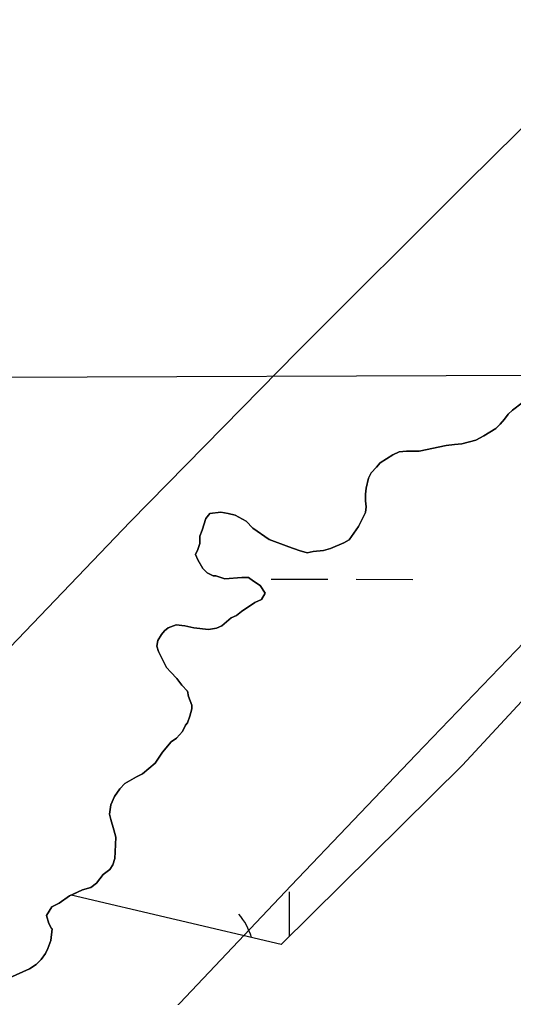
# Model space of a CAD drawing. Extents: x 3172297 to 3210190, y 958463 to 983887.
# Drawn here: x 3192374 to 3192652, y 964143 to 964695 of the extents above; entities that cross this region are included whole.
import ezdxf

# ---------------------------------------------------------------- set-up
doc = ezdxf.new("R2010")
doc.units = 0
for name, color, linetype in [('V-SITE-VEGE', 7, 'Continuous'), ('V-TOPO-BNDY', 7, 'Continuous'), ('V-TOPO-MAJR', 7, 'Continuous'), ('V-TOPO-MINR', 7, 'Continuous'), ('V-TOPO-SHOR', 7, 'Continuous'), ('V-WETL-SWMP', 7, 'Continuous')]:
    doc.layers.add(name, color=color, linetype=linetype)

msp = doc.modelspace()

# ---------------------------------------------------------------- linework, layer by layer
at = {"layer": 'V-SITE-VEGE'}
for p, q in [((3192657.23, 964478.91), (3192651.74, 964474.76)), ((3192647.27, 964469.58), (3192644.87, 964466.81)), ((3192649.33, 964472.34), (3192647.27, 964469.58)), ((3192651.74, 964474.76), (3192649.33, 964472.34)), ((3192642.47, 964464.39), (3192635.59, 964460.24)), ((3192644.87, 964466.81), (3192642.47, 964464.39)), ((3192635.59, 964460.24), (3192631.12, 964457.81)), ((3192614.26, 964454.66), (3192599.11, 964451.51)), ((3192619.08, 964455.36), (3192614.26, 964454.66)), ((3192623.21, 964455.72), (3192619.08, 964455.36)), ((3192631.12, 964457.81), (3192623.21, 964455.72)), ((3192584.31, 964449.39), (3192577.09, 964444.89)), ((3192587.75, 964451.13), (3192584.31, 964449.39)), ((3192591.88, 964451.48), (3192587.75, 964451.13)), ((3192599.11, 964451.51), (3192591.88, 964451.48)), ((3192575.03, 964442.48), (3192571.94, 964439.37)), ((3192577.09, 964444.89), (3192575.03, 964442.48)), ((3192571.94, 964439.37), (3192570.57, 964436.26)), ((3192570.57, 964436.26), (3192569.21, 964430.74)), ((3192569.21, 964430.74), (3192568.88, 964427.3)), ((3192568.88, 964427.3), (3192568.89, 964423.51)), ((3192568.89, 964423.51), (3192569.25, 964420.07)), ((3192569.25, 964420.07), (3192568.91, 964416.97)), ((3192481.08, 964416.33), (3192478.68, 964413.57)), ((3192487.28, 964417.05), (3192481.08, 964416.33)), ((3192491.41, 964416.37), (3192487.28, 964417.05)), ((3192495.21, 964415.35), (3192491.41, 964416.37)), ((3192501.42, 964411.93), (3192495.21, 964415.35)), ((3192568.91, 964416.97), (3192564.81, 964409.03)), ((3192478.68, 964413.57), (3192476.63, 964407.02)), ((3192505.22, 964408.15), (3192501.42, 964411.93)), ((3192564.81, 964409.03), (3192559.66, 964401.44)), ((3192476.63, 964407.02), (3192475.27, 964403.57)), ((3192475.27, 964403.57), (3192475.28, 964399.44)), ((3192514.54, 964401.64), (3192505.22, 964408.15)), ((3192475.28, 964399.44), (3192474.26, 964395.99)), ((3192525.58, 964397.54), (3192514.54, 964401.64)), ((3192556.57, 964399.71), (3192549, 964396.58)), ((3192559.66, 964401.44), (3192556.57, 964399.71)), ((3192474.26, 964395.99), (3192472.89, 964393.23)), ((3192472.89, 964393.23), (3192474.28, 964390.14)), ((3192531.44, 964395.49), (3192525.58, 964397.54)), ((3192535.92, 964394.13), (3192531.44, 964395.49)), ((3192539.36, 964394.82), (3192535.92, 964394.13)), ((3192545.21, 964395.53), (3192539.36, 964394.82)), ((3192549, 964396.58), (3192545.21, 964395.53)), ((3192474.28, 964390.14), (3192477.05, 964385.32)), ((3192477.05, 964385.32), (3192479.47, 964382.92)), ((3192479.47, 964382.92), (3192482.92, 964381.21)), ((3192482.92, 964381.21), (3192484.3, 964381.21)), ((3192484.3, 964381.21), (3192489.47, 964379.51)), ((3192489.47, 964379.51), (3192499.11, 964380.23)), ((3192499.11, 964380.23), (3192502.9, 964380.24)), ((3192502.9, 964380.24), (3192505.66, 964378.18)), ((3192505.66, 964378.18), (3192509.46, 964375.79)), ((3192509.46, 964375.79), (3192512.23, 964371.31)), ((3192512.23, 964371.31), (3192510.17, 964367.86)), ((3192506.39, 964366.13), (3192498.83, 964360.94)), ((3192510.17, 964367.86), (3192506.39, 964366.13)), ((3192498.83, 964360.94), (3192496.08, 964358.86)), ((3192492.98, 964357.48), (3192487.83, 964352.98)), ((3192496.08, 964358.86), (3192492.98, 964357.48)), ((3192455.46, 964350.12), (3192453.75, 964348.05)), ((3192457.52, 964351.85), (3192455.46, 964350.12)), ((3192462, 964353.59), (3192457.52, 964351.85)), ((3192466.82, 964352.91), (3192462, 964353.59)), ((3192471.99, 964351.9), (3192466.82, 964352.91)), ((3192480.26, 964350.89), (3192471.99, 964351.9)), ((3192484.74, 964351.59), (3192480.26, 964350.89)), ((3192487.83, 964352.98), (3192484.74, 964351.59)), ((3192451.69, 964344.6), (3192451.01, 964341.49)), ((3192453.75, 964348.05), (3192451.69, 964344.6)), ((3192451.01, 964341.49), (3192452.06, 964338.4)), ((3192452.06, 964338.4), (3192456.56, 964329.46)), ((3192456.56, 964329.46), (3192458.98, 964326.71)), ((3192458.98, 964326.71), (3192462.44, 964323.28)), ((3192462.44, 964323.28), (3192465.21, 964319.5)), ((3192465.21, 964319.5), (3192468.32, 964316.06)), ((3192468.32, 964316.06), (3192469.02, 964312.96)), ((3192469.02, 964312.96), (3192470.76, 964308.15)), ((3192470.76, 964306.08), (3192469.74, 964301.94)), ((3192470.76, 964308.15), (3192470.76, 964306.08)), ((3192469.74, 964301.94), (3192468.38, 964298.15)), ((3192465.64, 964293.32), (3192462.21, 964289.52)), ((3192467.35, 964296.77), (3192465.64, 964293.32)), ((3192468.38, 964298.15), (3192467.35, 964296.77)), ((3192459.11, 964287.44), (3192454.31, 964281.57)), ((3192462.21, 964289.52), (3192459.11, 964287.44)), ((3192454.31, 964281.57), (3192450.19, 964275.36)), ((3192450.19, 964275.36), (3192442.98, 964269.48)), ((3192439.54, 964267.75), (3192433.01, 964263.93)), ((3192442.98, 964269.48), (3192439.54, 964267.75)), ((3192430.27, 964260.83), (3192427.18, 964256.68)), ((3192433.01, 964263.93), (3192430.27, 964260.83)), ((3192427.18, 964256.68), (3192425.13, 964251.85)), ((3192425.13, 964251.85), (3192424.46, 964246.69)), ((3192424.46, 964246.69), (3192425.15, 964243.59)), ((3192425.15, 964243.59), (3192426.9, 964237.74)), ((3192426.9, 964237.74), (3192427.94, 964233.61)), ((3192427.94, 964233.61), (3192427.62, 964225.34)), ((3192427.29, 964221.55), (3192426.27, 964218.1)), ((3192427.62, 964225.34), (3192427.29, 964221.55)), ((3192426.27, 964218.1), (3192424.56, 964215.34)), ((3192420.78, 964212.57), (3192417, 964207.74)), ((3192424.56, 964215.34), (3192420.78, 964212.57)), ((3192413.91, 964205.32), (3192409.09, 964203.93)), ((3192417, 964207.74), (3192413.91, 964205.32)), ((3192401.87, 964200.46), (3192396.03, 964196.3)), ((3192409.09, 964203.93), (3192401.87, 964200.46)), ((3192391.9, 964194.23), (3192388.82, 964189.39)), ((3192396.03, 964196.3), (3192391.9, 964194.23)), ((3192388.82, 964189.39), (3192390.21, 964184.92)), ((3192390.21, 964184.92), (3192391.6, 964182.17)), ((3192391.94, 964181.83), (3192391.27, 964175.28)), ((3192391.6, 964182.17), (3192391.94, 964181.83)), ((3192391.27, 964175.28), (3192389.57, 964170.79)), ((3192388.2, 964168.04), (3192385.8, 964164.58)), ((3192389.57, 964170.79), (3192388.2, 964168.04)), ((3192383.06, 964161.82), (3192379.27, 964159.4)), ((3192385.8, 964164.58), (3192383.06, 964161.82)), ((3192379.27, 964159.4), (3192367.92, 964154.19))]:
    msp.add_line(p, q, dxfattribs=at)
at = {"layer": 'V-TOPO-BNDY'}
msp.add_lwpolyline([(3186048.77, 963895.97), (3186249.57, 964469.98), (3198733.3, 964517.56), (3198114.71, 963866.13)], dxfattribs=at)
at = {"layer": 'V-TOPO-MAJR'}
msp.add_lwpolyline([(3191953.91, 963881.37), (3192022.99, 963963.42), (3192123.75, 964077.68), (3192226.28, 964190.43), (3192250.39, 964216.33), (3192342.8, 964314.4), (3192436.03, 964411.67), (3192530.48, 964507.76), (3192625.74, 964603.05), (3192815.55, 964790.54)], dxfattribs=at)
at = {"layer": 'V-TOPO-MINR'}
msp.add_lwpolyline([(3192667.68, 964353.51), (3192597.16, 964280.07), (3192526.93, 964206.34), (3192282.01, 963947.72), (3192227.98, 963889.38), (3192220.19, 963880.71)], dxfattribs=at)
at = {"layer": 'V-TOPO-SHOR'}
for points in [[(3192491.41, 964416.37), (3192495.21, 964415.35), (3192501.42, 964411.93), (3192505.22, 964408.15), (3192514.54, 964401.64), (3192525.58, 964397.54), (3192531.44, 964395.49), (3192535.92, 964394.13), (3192539.36, 964394.82), (3192545.21, 964395.53), (3192549, 964396.58), (3192556.57, 964399.7), (3192559.66, 964401.44), (3192564.81, 964409.03), (3192568.91, 964416.97), (3192569.25, 964420.07), (3192568.89, 964423.51), (3192568.88, 964427.3), (3192569.21, 964430.74), (3192570.57, 964436.26), (3192571.94, 964439.36), (3192575.03, 964442.48), (3192577.09, 964444.89), (3192584.31, 964449.39), (3192587.75, 964451.13), (3192591.88, 964451.48), (3192599.11, 964451.51), (3192614.26, 964454.66), (3192619.08, 964455.36), (3192623.21, 964455.72), (3192631.12, 964457.81), (3192635.59, 964460.24), (3192642.47, 964464.39), (3192644.87, 964466.81), (3192647.27, 964469.58), (3192649.33, 964472.34), (3192651.74, 964474.76), (3192657.23, 964478.91)], [(3192367.92, 964154.19), (3192379.27, 964159.4), (3192383.06, 964161.82), (3192385.8, 964164.58), (3192388.2, 964168.04), (3192389.57, 964170.79), (3192391.28, 964175.28), (3192391.94, 964181.83), (3192391.6, 964182.17), (3192390.21, 964184.92), (3192388.82, 964189.39), (3192391.9, 964194.23), (3192396.03, 964196.3), (3192401.87, 964200.46), (3192409.09, 964203.93), (3192413.91, 964205.32), (3192417, 964207.74), (3192420.78, 964212.57), (3192424.56, 964215.34), (3192426.27, 964218.1), (3192427.29, 964221.55), (3192427.62, 964225.34), (3192427.94, 964233.61), (3192426.9, 964237.74), (3192425.15, 964243.59), (3192424.46, 964246.69), (3192425.13, 964251.85), (3192427.18, 964256.68), (3192430.27, 964260.83), (3192433.01, 964263.93), (3192439.54, 964267.75), (3192442.98, 964269.48), (3192450.19, 964275.36), (3192454.31, 964281.57), (3192459.11, 964287.44), (3192462.21, 964289.52), (3192465.64, 964293.32), (3192467.35, 964296.77), (3192468.38, 964298.15), (3192469.74, 964301.94), (3192470.76, 964306.08), (3192470.76, 964308.15), (3192469.02, 964312.96), (3192468.32, 964316.06), (3192465.21, 964319.5), (3192462.44, 964323.28), (3192458.98, 964326.71), (3192456.56, 964329.46), (3192452.06, 964338.4), (3192451.01, 964341.49), (3192451.69, 964344.6), (3192453.75, 964348.05), (3192455.46, 964350.12), (3192457.52, 964351.85), (3192462, 964353.59), (3192466.82, 964352.91), (3192471.99, 964351.9), (3192480.26, 964350.89), (3192484.74, 964351.59), (3192487.83, 964352.98), (3192492.98, 964357.48), (3192496.08, 964358.86), (3192498.83, 964360.94), (3192506.39, 964366.13), (3192510.17, 964367.86), (3192512.23, 964371.31), (3192509.46, 964375.79), (3192505.66, 964378.18), (3192502.9, 964380.24), (3192499.11, 964380.23), (3192489.47, 964379.51), (3192484.3, 964381.21), (3192482.92, 964381.21), (3192479.47, 964382.92), (3192477.05, 964385.32), (3192474.28, 964390.14), (3192472.89, 964393.23), (3192474.26, 964395.99), (3192475.28, 964399.44), (3192475.27, 964403.57), (3192476.63, 964407.02), (3192478.68, 964413.57), (3192481.08, 964416.33), (3192487.28, 964417.05), (3192491.41, 964416.37)]]:
    msp.add_lwpolyline(points, dxfattribs=at)
at = {"layer": 'V-WETL-SWMP'}
for p, q in [((3192515.53, 964379.32), (3192547.53, 964379.24)), ((3192563.53, 964379.2), (3192595.53, 964379.12)), ((3192525.87, 964177.76), (3192525.93, 964202.69))]:
    msp.add_line(p, q, dxfattribs=at)
for points in [[(3192491.42, 964416.37), (3192495.21, 964415.35), (3192501.42, 964411.93), (3192505.22, 964408.15), (3192514.54, 964401.63), (3192525.58, 964397.54), (3192531.44, 964395.49), (3192535.92, 964394.13), (3192539.36, 964394.83), (3192545.22, 964395.53), (3192549, 964396.58), (3192556.57, 964399.7), (3192559.66, 964401.44), (3192564.81, 964409.03), (3192568.91, 964416.97), (3192569.25, 964420.07), (3192568.89, 964423.51), (3192568.88, 964427.3), (3192569.21, 964430.74), (3192570.57, 964436.26), (3192571.94, 964439.36), (3192575.03, 964442.47), (3192577.09, 964444.89), (3192584.31, 964449.39), (3192587.75, 964451.13), (3192591.88, 964451.48), (3192599.11, 964451.51), (3192614.26, 964454.66), (3192619.08, 964455.36), (3192623.21, 964455.72), (3192631.12, 964457.81), (3192635.59, 964460.24), (3192642.47, 964464.39), (3192644.87, 964466.81), (3192647.27, 964469.58), (3192649.33, 964472.34), (3192651.74, 964474.76), (3192657.23, 964478.91)], [(3192766.54, 964428.5), (3192623.52, 964274.2), (3192521.16, 964173.11), (3192402.82, 964200.91), (3192409.09, 964203.93), (3192413.91, 964205.32), (3192417, 964207.74), (3192420.78, 964212.57), (3192424.56, 964215.34), (3192426.27, 964218.1), (3192427.29, 964221.55), (3192427.62, 964225.34), (3192427.94, 964233.61), (3192426.9, 964237.74), (3192425.15, 964243.59), (3192424.46, 964246.69), (3192425.13, 964251.85), (3192427.18, 964256.68), (3192430.27, 964260.83), (3192433.01, 964263.94), (3192439.54, 964267.75), (3192442.98, 964269.48)], [(3192442.98, 964269.48), (3192450.2, 964275.36), (3192454.31, 964281.57), (3192459.11, 964287.44), (3192462.21, 964289.52), (3192465.64, 964293.32), (3192467.35, 964296.77), (3192468.38, 964298.15), (3192469.74, 964301.94), (3192470.76, 964306.08), (3192470.76, 964308.15), (3192469.02, 964312.96), (3192468.32, 964316.06), (3192465.21, 964319.5), (3192462.44, 964323.28), (3192458.98, 964326.71), (3192456.56, 964329.46), (3192452.06, 964338.4), (3192451.01, 964341.49), (3192451.69, 964344.6), (3192453.75, 964348.05), (3192455.46, 964350.12), (3192457.52, 964351.85), (3192462, 964353.59), (3192466.82, 964352.91), (3192471.99, 964351.9), (3192480.26, 964350.89), (3192484.74, 964351.59), (3192487.83, 964352.98), (3192492.98, 964357.47), (3192496.08, 964358.86), (3192498.83, 964360.94), (3192506.39, 964366.13), (3192510.17, 964367.86), (3192512.23, 964371.32), (3192509.46, 964375.78), (3192505.66, 964378.18), (3192502.9, 964380.24), (3192499.11, 964380.23), (3192489.47, 964379.51), (3192484.3, 964381.21), (3192482.92, 964381.21), (3192479.47, 964382.92), (3192477.05, 964385.32), (3192474.28, 964390.14), (3192472.89, 964393.23), (3192474.26, 964395.99), (3192475.28, 964399.44), (3192475.27, 964403.57), (3192476.63, 964407.02), (3192478.68, 964413.57), (3192481.08, 964416.34), (3192487.28, 964417.05), (3192491.42, 964416.37)]]:
    msp.add_lwpolyline(points, dxfattribs=at)
msp.add_arc((3192470.6, 964167.3), 35.25, 16.0125, 40.6302, dxfattribs=at)

doc.saveas('drawing.dxf')
